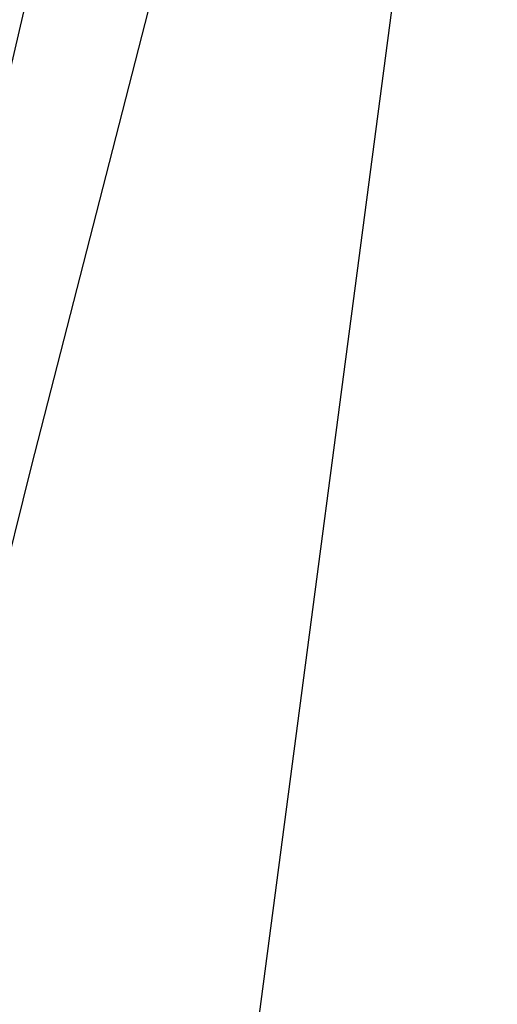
# Model space of a CAD drawing. Header units: metres. Extents: x 209848 to 209928, y 1182430 to 1182563.
# Tile 783 of 1056: x 209853.3517 to 209853.4035, y 1182491.1731 to 1182491.2798. Entities that reach past the tile are written whole.
import ezdxf

# ---------------------------------------------------------------- set-up
doc = ezdxf.new("R2010")
doc.units = ezdxf.units.M
doc.header["$MEASUREMENT"] = 0
doc.linetypes.add('DGN Style 2', pattern=[15.036391, 9.021834, -6.014556])
doc.layers.get('0').update_dxf_attribs({"color": 254})

# ---------------------------------------------------------------- blocks, each defined once
blk = doc.blocks.new('*U5')
at = {"color": 3, "linetype": 'Continuous'}
for p, q in [((2.03205, -7.73687), (2.00826, -7.82973)), ((2.00826, -7.82973), (1.98497, -7.92276))]:
    blk.add_line(p, q, dxfattribs=at)
blk = doc.blocks.new('*U6')
at = {"color": 3, "linetype": 'Continuous'}
blk.add_line((2.02355, -7.71111), (2.00264, -7.80091), dxfattribs=at)
blk = doc.blocks.new('ATTEMP')
at = {"color": 5, "linetype": 'Continuous', "flags": 128}
blk.add_lwpolyline([(-6.79249, -11.02388), (-6.77447, -10.78245), (-6.75549, -10.54114), (-6.73553, -10.29995), (-6.71457, -10.0589), (-6.69261, -9.81797), (-6.66962, -9.57716), (-6.64559, -9.33649), (-6.62051, -9.09594), (-6.59437, -8.85552), (-6.56716, -8.61522), (-6.53886, -8.37506), (-6.50947, -8.13502), (-6.47898, -7.89511), (-6.44737, -7.65532), (-6.41465, -7.41567)], dxfattribs=at)
at = {"color": 3, "linetype": 'Continuous'}
for name in ['*U6', '*U5']:
    blk.add_blockref(name, (-8.51117, 0), dxfattribs=at)

msp = doc.modelspace()

# ---------------------------------------------------------------- block references
at = {"color": 1, "linetype": 'DGN Style 2'}
msp.add_blockref('ATTEMP', (209859.85591, 1182499.06107), dxfattribs=at)

doc.saveas('drawing.dxf')
